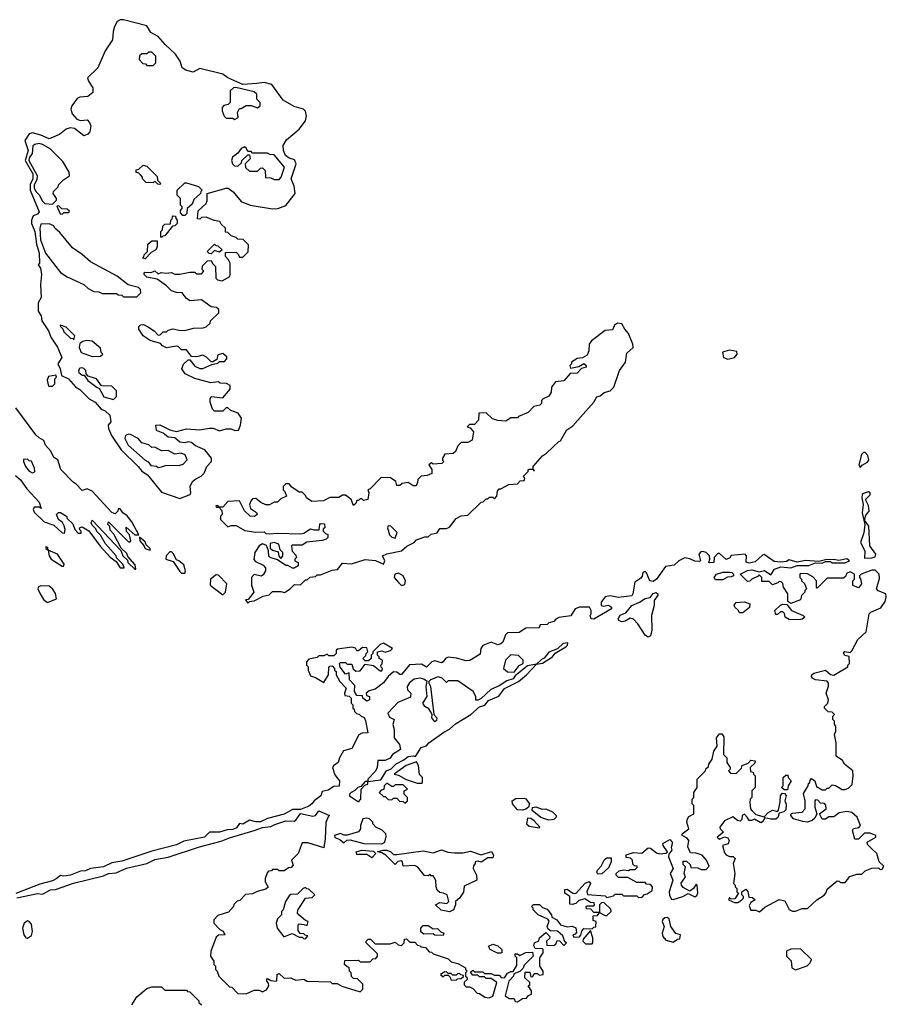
# Model space of a CAD drawing. Extents: x 2769579 to 2883812, y 684207 to 828660.
# Tile 278 of 505: x 2799938 to 2805172, y 796004 to 801956. Entities that reach past the tile are written whole.
import ezdxf

# ---------------------------------------------------------------- set-up
doc = ezdxf.new("R2010")
doc.units = 0

msp = doc.modelspace()

# ---------------------------------------------------------------- linework, layer by layer
at = {"layer": '0CON02XD'}
for points in [[(2800905, 799062.5), (2800967.5, 799085), (2800972.5, 799095), (2800967.5, 799135), (2800982.5, 799165), (2800995, 799177.5), (2801033.6, 799196.4), (2801052.5, 799215), (2801067.5, 799255), (2801096.7, 799285), (2801096.7, 799305), (2801056.1, 799356.1), (2800999.3, 799379.3), (2800975, 799401.2), (2800956.4, 799403.6), (2800935, 799397.5), (2800905, 799402.5), (2800875, 799427.5), (2800835, 799433.3), (2800805, 799457.5), (2800765, 799472.5), (2800760, 799505), (2800785, 799507.5), (2800845, 799476.7), (2800885, 799467.5), (2800945, 799482.5), (2801025, 799477.5), (2801085, 799486.7), (2801106.4, 799486.4), (2801145, 799470), (2801185, 799482.5), (2801215, 799482.5), (2801237, 799473), (2801260, 799475), (2801272.5, 799505), (2801277.5, 799547.5), (2801258.3, 799578.3), (2801213, 799593), (2801195, 799610), (2801185, 799610), (2801165, 799590), (2801115, 799590), (2801101.7, 799601.7), (2801087.5, 799645), (2801087.5, 799665), (2801095, 799677.5), (2801165, 799670), (2801208.3, 799721.7), (2801210, 799745), (2801186.4, 799756.4), (2801148.3, 799758.3), (2801136.4, 799766.4), (2801091.7, 799761.7), (2800995, 799787.5), (2800937.5, 799815), (2800917.5, 799845), (2800926.4, 799873.6), (2800955, 799900), (2800965, 799900), (2800995, 799862.5), (2801025, 799847.5), (2801045, 799847.5), (2801098.3, 799871.7), (2801135, 799880), (2801145, 799890), (2801175, 799890), (2801190, 799905), (2801188.3, 799918.3), (2801165, 799937.5), (2801135, 799930), (2801128.3, 799901.7), (2801105, 799887.5), (2801095, 799887.5), (2801066.4, 799916.4), (2801045, 799927.5), (2801005, 799917.5), (2800975, 799920), (2800945, 799960), (2800915, 799960), (2800895, 799980), (2800885, 799982.5), (2800825, 799972.5), (2800800, 799985), (2800788.3, 799998.3), (2800725, 800017.5), (2800684.1, 800044.1), (2800657.5, 800085), (2800658.3, 800101.7), (2800668.3, 800111.7), (2800685, 800112.5), (2800715, 800097.5), (2800750, 800075), (2800771.7, 800051.7), (2800785, 800050), (2800805, 800070), (2800825, 800070), (2800835, 800080), (2800865, 800087.5), (2800898.3, 800078.3), (2800935, 800077.5), (2800988.3, 800091.7), (2801047, 800093), (2801065, 800100), (2801088.3, 800121.7), (2801090, 800135), (2801140, 800185), (2801140, 800205), (2801127, 800217), (2801095, 800220), (2801035, 800262.5), (2800965, 800257.5), (2800943.6, 800273.6), (2800920, 800305), (2800885, 800307.5), (2800855, 800317.5), (2800825, 800347.5), (2800768.3, 800388.3), (2800705, 800400), (2800690, 800415), (2800690, 800425), (2800695, 800430), (2800731.7, 800428.3), (2800755, 800437.5), (2800775, 800420), (2800792.5, 800427.5), (2800823.3, 800423.3), (2800855, 800427.5), (2800875, 800417.5), (2800905, 800417.5), (2800965, 800430), (2800995, 800430), (2801005, 800420), (2801035, 800420), (2801050, 800435), (2801040, 800445), (2801041.7, 800468.3), (2801071.7, 800498.3), (2801095, 800500), (2801101.7, 800481.7), (2801120, 800465), (2801123, 800393), (2801133, 800383), (2801161.7, 800378.3), (2801206.4, 800403.6), (2801210, 800415), (2801210, 800485), (2801200, 800505), (2801180, 800525), (2801181.7, 800548.3), (2801245, 800550), (2801258.3, 800538.3), (2801265, 800520), (2801285, 800520), (2801295, 800530), (2801317, 800553), (2801320, 800595), (2801288.3, 800628.3), (2801255, 800630), (2801245, 800640), (2801215, 800650), (2801195, 800670), (2801181.7, 800671.7), (2801180, 800695), (2801155, 800720), (2801147, 800737), (2801113, 800743), (2801065, 800762.5), (2801035, 800760), (2801025, 800750), (2801011.7, 800751.7), (2801015, 800800), (2801063.8, 800845), (2801069.5, 800860.5), (2801070, 800905), (2801185, 800937.5), (2801197, 800937), (2801226.4, 800916.4), (2801275, 800857.5), (2801330, 800835), (2801465, 800813.3), (2801496.1, 800813.9), (2801546.4, 800833.6), (2801601.2, 800905), (2801595, 800950), (2801576.7, 800995), (2801608.8, 801085), (2801598.3, 801108.3), (2801565, 801118.8), (2801544.2, 801134.2), (2801532, 801165), (2801530, 801195), (2801550.3, 801229.7), (2801626.7, 801295), (2801663.3, 801345), (2801671.2, 801375), (2801663.6, 801403.6), (2801652.5, 801415), (2801595, 801431.2), (2801528.8, 801468.8), (2801460, 801565), (2801415, 801575.8), (2801369.7, 801570.3), (2801285, 801564.4), (2801194.4, 801604.4), (2801165, 801626), (2801025, 801660), (2800985, 801638.8), (2800940.5, 801650.5), (2800920, 801665), (2800908, 801705), (2800878.3, 801748.3), (2800815.6, 801805.6), (2800773.8, 801855), (2800729.1, 801879.1), (2800705, 801918), (2800565, 801955.8), (2800545, 801956), (2800525.8, 801944.2), (2800511.2, 801915), (2800502, 801885), (2800498.8, 801835), (2800455, 801767.5), (2800408.8, 801665), (2800347.5, 801605), (2800353.3, 801585), (2800378.8, 801545), (2800380, 801515), (2800349.2, 801490.8), (2800301.7, 801488.3), (2800285, 801480), (2800253.3, 801435), (2800246.7, 801415), (2800255, 801387.5), (2800282.5, 801355), (2800305, 801347.5), (2800345, 801350), (2800360, 801335), (2800367.5, 801315), (2800361.7, 801278.3), (2800350, 801265), (2800325, 801253.3), (2800268.3, 801298.3), (2800243, 801303), (2800217.5, 801295), (2800178.3, 801261.7), (2800115, 801236), (2800065, 801258.8), (2800015, 801271.2), (2799995, 801266.7), (2799968, 801225), (2799988.1, 801165), (2799970, 801105), (2800017.5, 801025), (2800017.8, 800995), (2800000.2, 800959.8), (2800001.1, 800925), (2800055.8, 800795), (2800045, 800780), (2800019.3, 800770.7), (2800010, 800745), (2800010, 800725), (2800029.4, 800675), (2800038.3, 800598.3), (2800055.7, 800545), (2800057.5, 800485), (2800050, 800475), (2800062.5, 800455), (2800070, 800415), (2800063.8, 800355), (2800067, 800277), (2800050, 800245), (2800050, 800195), (2800067.5, 800165), (2800072.5, 800135), (2800112.5, 800075), (2800126.4, 800036.4), (2800165.9, 799975.9), (2800192.5, 799915), (2800167.5, 799875), (2800182.5, 799845), (2800190, 799805), (2800232.5, 799785), (2800275, 799736.7), (2800301.4, 799721.4), (2800357.5, 799665), (2800394.2, 799644.2), (2800430.7, 799600.7), (2800455, 799592.5), (2800482.5, 799565), (2800487.5, 799525), (2800472.5, 799505), (2800473.3, 799485), (2800493, 799443), (2800550, 799355), (2800653.8, 799255), (2800675, 799226.7), (2800710, 799205), (2800795, 799100), (2800905, 799062.5)], [(2800745, 801680), (2800760, 801695), (2800760, 801735), (2800735, 801760), (2800715, 801760), (2800705, 801750), (2800675, 801750), (2800661.7, 801738.3), (2800660, 801715), (2800681.7, 801691.7), (2800698.3, 801688.3), (2800705, 801680), (2800745, 801680)], [(2801235, 801352.5), (2801257.5, 801365), (2801252.5, 801395), (2801265, 801420), (2801275, 801420), (2801305, 801437.5), (2801335, 801437.5), (2801375, 801422.5), (2801390, 801435), (2801390, 801455), (2801370, 801475), (2801370, 801505), (2801355, 801520), (2801243.6, 801546.4), (2801230, 801545), (2801210, 801525), (2801210, 801455), (2801197, 801443), (2801171.7, 801438.3), (2801160, 801425), (2801160, 801405), (2801173, 801373), (2801185, 801360), (2801225, 801360), (2801235, 801352.5)], [(2800135, 800840), (2800160, 800865), (2800160, 800875), (2800140, 800905), (2800141.7, 800918.3), (2800170, 800945), (2800171.7, 800958.3), (2800201.7, 800988.3), (2800238.3, 801011.7), (2800237.5, 801035), (2800199.3, 801099.3), (2800122.5, 801175), (2800075, 801202.5), (2800055, 801206.7), (2800028.3, 801201.7), (2800017.5, 801192.5), (2800012.7, 801147.3), (2799995, 801120), (2799992.5, 801105), (2800042.5, 801015), (2800042, 800988), (2800025, 800957.5), (2800025, 800940), (2800035, 800917.5), (2800056.4, 800896.4), (2800075, 800860), (2800090, 800845), (2800135, 800840)], [(2801505, 800990), (2801517.5, 801005), (2801537.5, 801065), (2801475, 801140), (2801448.3, 801141.7), (2801435, 801150), (2801345, 801150), (2801335, 801160), (2801315, 801160), (2801308.3, 801178.3), (2801295, 801187.5), (2801275, 801177.5), (2801255, 801150), (2801222.5, 801125), (2801217.5, 801105), (2801222.5, 801085), (2801235, 801073.3), (2801255, 801070), (2801278.3, 801091.7), (2801280, 801105), (2801315, 801140), (2801325, 801140), (2801330, 801115), (2801300, 801085), (2801301.7, 801061.7), (2801325, 801040), (2801375, 801040), (2801391.7, 801058.3), (2801405, 801060), (2801420, 801045), (2801421.7, 801001.7), (2801455, 801000), (2801475, 800990), (2801505, 800990)], [(2800785, 800960), (2800771.7, 800961.7), (2800755, 800980), (2800745, 800970), (2800701.7, 800971.7), (2800680, 800995), (2800680, 801005), (2800668.3, 801018.3), (2800658.3, 801028.3), (2800641.7, 801031.7), (2800641.7, 801048.3), (2800658.3, 801051.7), (2800683, 801077), (2800705, 801070), (2800768.3, 801008.3), (2800770, 800985), (2800790, 800965), (2800785, 800960)], [(2800935, 800772.5), (2800923, 800773), (2800908.3, 800788.3), (2800908.3, 800801.7), (2800920, 800815), (2800920, 800825), (2800910, 800835), (2800910, 800875), (2800890, 800895), (2800890, 800925), (2800935, 800970), (2800945, 800970), (2801017, 800947), (2801040, 800925), (2801031.7, 800918.3), (2801030, 800905), (2800990, 800870), (2800979.3, 800840.7), (2800950, 800815), (2800947.5, 800785), (2800935, 800772.5)], [(2800195, 800780), (2800205, 800790), (2800235, 800790), (2800238.3, 800798.3), (2800225, 800810), (2800191.7, 800811.7), (2800175, 800830), (2800161.7, 800828.3), (2800181.7, 800781.7), (2800195, 800780)], [(2800795, 800640), (2800790, 800645), (2800790, 800675), (2800800, 800685), (2800801.7, 800708.3), (2800815, 800720), (2800848.3, 800721.7), (2800850, 800745), (2800858.3, 800751.7), (2800860, 800765), (2800865, 800770), (2800878.3, 800768.3), (2800880, 800755), (2800890, 800745), (2800890, 800725), (2800875, 800710), (2800861.7, 800708.3), (2800815, 800650), (2800801.7, 800648.3), (2800795, 800640)], [(2800645, 800280), (2800670, 800305), (2800667.5, 800325), (2800655, 800337.5), (2800593, 800353), (2800526.1, 800406.1), (2800365, 800492.5), (2800315, 800537.5), (2800257, 800577), (2800179.3, 800669.3), (2800150, 800695), (2800145, 800710), (2800115, 800722.5), (2800065, 800720), (2800060, 800695), (2800064, 800625), (2800093.3, 800545), (2800185, 800427.5), (2800225, 800402.5), (2800326.1, 800356.1), (2800351.7, 800331.7), (2800385, 800312.5), (2800415, 800310), (2800435, 800300), (2800521.7, 800301.7), (2800533, 800293), (2800555, 800290), (2800565, 800280), (2800645, 800280)], [(2800695, 800510), (2800680, 800515), (2800688.3, 800521.7), (2800690, 800535), (2800710, 800555), (2800711.7, 800598.3), (2800735, 800620), (2800768.3, 800618.3), (2800767.5, 800585), (2800760, 800565), (2800731.7, 800548.3), (2800695, 800510)], [(2801095, 800540), (2801081.7, 800541.7), (2801070, 800555), (2801115, 800600), (2801121.7, 800591.7), (2801135, 800590), (2801160, 800565), (2801145, 800550), (2801115, 800560), (2801095, 800540)], [(2800265, 800020), (2800270, 800045), (2800218.3, 800098.3), (2800185, 800110), (2800183, 800103), (2800198.3, 800088.3), (2800205, 800070), (2800245, 800030), (2800258.3, 800028.3), (2800265, 800020)], [(2801315, 798430), (2801325, 798440), (2801355, 798442.5), (2801408.3, 798471.7), (2801445, 798480), (2801465, 798500), (2801515, 798500), (2801537, 798493), (2801572.5, 798515), (2801598.3, 798541.7), (2801635, 798540), (2801665, 798570), (2801675, 798570), (2801693, 798587), (2801725, 798590), (2801735, 798600), (2801755, 798600), (2801825, 798627.5), (2801857, 798633), (2801888.3, 798671.7), (2801943, 798667), (2802025, 798692.5), (2802087.5, 798687.5), (2802136.1, 798663.9), (2802142.5, 798685), (2802130, 798715), (2802155, 798726.7), (2802243.9, 798746.1), (2802276.4, 798773.6), (2802320, 798795), (2802335, 798812.5), (2802385, 798830), (2802405, 798830), (2802423, 798847), (2802460, 798855), (2802475, 798880), (2802515, 798880), (2802535, 798887.5), (2802575, 798940), (2802605, 798957.5), (2802645, 798960), (2802725, 799040), (2802738.3, 799041.7), (2802755, 799060), (2802765, 799060), (2802775, 799070), (2802795, 799070), (2802805, 799060), (2802820, 799075), (2802823, 799107), (2802835, 799120), (2802845, 799120), (2802893, 799147), (2802945, 799150), (2802961.7, 799168.3), (2802985, 799170), (2802990, 799185), (2802980, 799195), (2803010, 799225), (2803010, 799235), (2803015, 799240), (2803040, 799240), (2803041.7, 799231.7), (2803048.3, 799231.7), (2803040, 799240), (2803040, 799255), (2803095, 799320), (2803120, 799335), (2803193.6, 799406.4), (2803205, 799410), (2803243.6, 799476.4), (2803279.3, 799500.7), (2803310, 799535), (2803406.7, 799643.3), (2803423.3, 799676.7), (2803445, 799682.5), (2803468.3, 799701.7), (2803505, 799712.5), (2803527.5, 799735), (2803560, 799835), (2803597.5, 799885), (2803605, 799940), (2803643.3, 799975), (2803641.2, 799995), (2803615, 800060), (2803592.5, 800085), (2803575, 800117.5), (2803548.3, 800121.7), (2803530.7, 800109.3), (2803518.3, 800081.7), (2803475, 800077.5), (2803392.5, 800015), (2803377.5, 799995), (2803376.4, 799953.6), (2803365, 799927.5), (2803337, 799913), (2803305, 799907.5), (2803270, 799885), (2803270, 799875), (2803260, 799865), (2803265, 799850), (2803315, 799860), (2803345, 799877.5), (2803360, 799865), (2803360, 799855), (2803331.7, 799848.3), (2803305, 799820), (2803263, 799817), (2803225, 799772.5), (2803175, 799767.5), (2803150, 799735), (2803147.5, 799705), (2803135, 799680), (2803100, 799665), (2803090, 799655), (2803090, 799635), (2803080, 799625), (2803043, 799617), (2803008.3, 799581.7), (2802951.7, 799558.3), (2802945, 799550), (2802905, 799550), (2802875, 799530), (2802825, 799532.5), (2802793, 799543), (2802755, 799580), (2802711.7, 799578.3), (2802710, 799535), (2802685, 799510), (2802655, 799510), (2802640, 799495), (2802658.3, 799488.3), (2802680, 799465), (2802670, 799415), (2802645, 799400), (2802605, 799400), (2802585, 799380), (2802570, 799345), (2802557, 799333), (2802505, 799330), (2802492.5, 799305), (2802492.5, 799292.5), (2802500, 799285), (2802487.5, 799272.5), (2802435, 799270), (2802425, 799277.5), (2802410, 799265), (2802427, 799237), (2802426.4, 799213.6), (2802399.3, 799200.7), (2802362.5, 799197.5), (2802342.5, 799177.5), (2802341.7, 799158.3), (2802331.7, 799138.3), (2802315, 799137.5), (2802285, 799157.5), (2802248.3, 799151.7), (2802235, 799140), (2802215, 799140), (2802210, 799165), (2802177, 799187), (2802121.7, 799188.3), (2802055, 799120), (2802040, 799115), (2802047.5, 799095), (2802040, 799055), (2802015, 799050), (2802005, 799060), (2801995, 799060), (2801985, 799050), (2801975, 799050), (2801968.3, 799031.7), (2801955, 799020), (2801940, 799055), (2801905, 799082.5), (2801888.3, 799081.7), (2801865, 799067.5), (2801811.7, 799068.3), (2801773, 799047), (2801703, 799043), (2801670, 799065), (2801665, 799080), (2801645, 799100), (2801625, 799100), (2801580.7, 799130.7), (2801565, 799150), (2801545, 799150), (2801530, 799135), (2801530, 799115), (2801540, 799105), (2801550, 799075), (2801515, 799060), (2801495, 799040), (2801475, 799040), (2801447, 799023), (2801425, 799022.5), (2801395, 799037.5), (2801365, 799062.5), (2801345, 799060), (2801335, 799050), (2801326.7, 799025), (2801331.2, 799001.2), (2801367.7, 798977.7), (2801372.5, 798965), (2801357, 798953), (2801330, 798955), (2801295, 798987.5), (2801265, 799047.5), (2801195, 799043.3), (2801165, 799010), (2801140, 799010), (2801135, 799020), (2801121.7, 799018.3), (2801125, 799010), (2801140, 799010), (2801158.3, 798988.3), (2801160, 798965), (2801150, 798955), (2801150, 798935), (2801195, 798890), (2801215, 798897.5), (2801245, 798897.5), (2801298.3, 798868.3), (2801365, 798857.5), (2801415, 798860), (2801425, 798850), (2801445, 798847.5), (2801495, 798852.5), (2801635, 798847.5), (2801655, 798852.5), (2801695, 798877.5), (2801715, 798872.5), (2801747.5, 798872.5), (2801750, 798905), (2801755, 798910), (2801778.3, 798908.3), (2801780, 798885), (2801771.7, 798878.3), (2801770, 798865), (2801785, 798850), (2801800, 798845), (2801800, 798825), (2801790, 798815), (2801765, 798807.5), (2801673, 798797), (2801645, 798780), (2801585, 798780), (2801580, 798775), (2801583, 798743), (2801605, 798720), (2801610, 798705), (2801600, 798695), (2801600, 798685), (2801620, 798675), (2801620, 798655), (2801595, 798640), (2801585, 798640), (2801557.5, 798657.5), (2801545, 798657.5), (2801495, 798690), (2801450, 798705), (2801443, 798713), (2801440, 798745), (2801428.3, 798778.3), (2801405, 798787.5), (2801384.1, 798775.9), (2801357.5, 798735), (2801352.5, 798692.5), (2801361.7, 798681.7), (2801409.3, 798659.3), (2801421.7, 798641.7), (2801422.5, 798625), (2801409.3, 798600.7), (2801397, 798593), (2801355, 798602.5), (2801337.5, 798585), (2801338.3, 798538.3), (2801352.5, 798495), (2801318.3, 798451.7), (2801301.7, 798448.3), (2801315, 798430)], [(2800375, 799920), (2800425, 799922.5), (2800440, 799935), (2800430, 799945), (2800425, 799970), (2800375, 800012.5), (2800343.3, 800016.7), (2800318.3, 800011.7), (2800301.7, 799998.3), (2800297.5, 799975), (2800310, 799945), (2800375, 799920)], [(2804215, 799903.3), (2804256.4, 799913.6), (2804272.5, 799935), (2804269.3, 799949.3), (2804225, 799959.2), (2804184.1, 799945.9), (2804190, 799915), (2804215, 799903.3)], [(2800505, 799660), (2800521.7, 799678.3), (2800521.7, 799711.7), (2800495, 799740), (2800432.5, 799742.5), (2800402.5, 799785), (2800351.7, 799801.7), (2800340, 799815), (2800337.5, 799835), (2800325, 799847.5), (2800315, 799852.5), (2800300.7, 799849.3), (2800292.5, 799835), (2800295, 799822.5), (2800315, 799807.5), (2800327.5, 799807.5), (2800350, 799775), (2800405, 799732.5), (2800418.3, 799728.3), (2800447, 799677), (2800505, 799660)], [(2800135, 799740), (2800150, 799755), (2800150, 799785), (2800160, 799795), (2800157, 799807), (2800111.7, 799798.3), (2800103, 799777), (2800111.7, 799741.7), (2800135, 799740)], [(2800635, 798632.5), (2800640, 798635), (2800635, 798660), (2800591.7, 798711.7), (2800585, 798730), (2800551.7, 798761.7), (2800507, 798847), (2800485, 798870), (2800481.7, 798891.7), (2800470, 798905), (2800475, 798920), (2800595, 798800), (2800605, 798800), (2800610, 798805), (2800601.7, 798841.7), (2800583, 798863), (2800581.7, 798888.3), (2800633, 798843), (2800657.5, 798842.5), (2800615, 798920), (2800586.4, 798956.4), (2800560, 798975), (2800545, 799000), (2800531.7, 798998.3), (2800530, 798985), (2800515, 798970), (2800495, 798977.5), (2800376.1, 799106.1), (2800345, 799120), (2800315, 799110), (2800279.3, 799149.3), (2800260.7, 799160.7), (2800187, 799237), (2800167.5, 799295), (2800145, 799310), (2800125, 799347.5), (2800093.9, 799383.9), (2800083, 799413), (2800055, 799427.5), (2800035, 799447.5), (2799915, 799610)], [(2800775, 799250), (2800795, 799252.5), (2800818.3, 799261.7), (2800905, 799262.5), (2800925, 799270), (2800950, 799295), (2800937.5, 799325), (2800913.6, 799336.4), (2800875, 799330), (2800835, 799352.5), (2800795, 799350), (2800755, 799372.5), (2800735, 799370), (2800717, 799387), (2800675, 799397.5), (2800653.6, 799423.6), (2800607.7, 799447.7), (2800595, 799450), (2800577, 799443), (2800572.5, 799425), (2800593.6, 799383.6), (2800695, 799292.5), (2800713, 799283), (2800730.7, 799260.7), (2800765, 799257.5), (2800775, 799250)], [(2805015, 799250), (2805026.7, 799263.3), (2805059.3, 799280.7), (2805067, 799293), (2805061.7, 799321.7), (2805045, 799340), (2805035, 799340), (2805023, 799327), (2805007.5, 799265), (2805015, 799250)], [(2800015, 799217.5), (2800025, 799220), (2800030, 799225), (2800027.5, 799245), (2800008.3, 799288.3), (2799995, 799290), (2799985, 799300), (2799961.7, 799298.3), (2799960, 799285), (2799972.5, 799255), (2799995, 799227.5), (2800015, 799217.5)], [(2799911.7, 799201.7), (2799942.5, 799175), (2799980.7, 799120.7), (2800055, 799040), (2800068.3, 799001.7), (2800055, 799010), (2800025, 799010), (2800020, 798995), (2800025, 798980), (2800085, 798920), (2800145, 798900), (2800193.6, 798853.6), (2800208.3, 798851.7), (2800212.5, 798875), (2800207, 798897), (2800196.7, 798916.7), (2800172.5, 798935), (2800160, 798965), (2800173, 798977), (2800185, 798977.5), (2800220, 798955), (2800225, 798940), (2800258.3, 798908.3), (2800270, 798875), (2800291.7, 798851.7), (2800308.3, 798851.7), (2800310, 798865), (2800301.7, 798871.7), (2800300, 798885), (2800315, 798890), (2800356.4, 798866.4), (2800423.6, 798773.6), (2800485, 798707.5), (2800520, 798680), (2800545, 798642.5), (2800568.3, 798641.7), (2800560, 798665), (2800522.5, 798702.5), (2800520, 798715), (2800457, 798787), (2800425, 798840), (2800403, 798863), (2800398.3, 798878.3), (2800375, 798900), (2800370, 798915), (2800375, 798930), (2800548.3, 798748.3), (2800560, 798715), (2800588.3, 798688.3), (2800590, 798675), (2800635, 798632.5)], [(2805041.7, 798701.7), (2805085, 798702.5), (2805105, 798710), (2805110, 798725), (2805073.3, 798775), (2805066.7, 798895), (2805040, 798930), (2805049.3, 798960.7), (2805070, 798985), (2805065, 799020), (2805047.5, 799055), (2805075.8, 799084.2), (2805076, 799095), (2805065, 799101.2), (2805035, 799092.5), (2805027.5, 799085), (2805024.1, 799065.9), (2805033.8, 799025), (2805027.5, 798975), (2805043.3, 798905), (2805036.1, 798853.9), (2805017.5, 798795), (2805043.3, 798745), (2805041.7, 798701.7)], [(2802205, 798822.5), (2802217, 798857), (2802180, 798895), (2802163.3, 798896.7), (2802160, 798885), (2802171.7, 798841.7), (2802185, 798827.5), (2802205, 798822.5)], [(2800725, 798750), (2800725, 798760), (2800701.7, 798781.7), (2800695, 798800), (2800661.7, 798828.3), (2800662.5, 798805), (2800688.3, 798778.3), (2800695, 798760), (2800725, 798750)], [(2801515, 798700), (2801527, 798713), (2801527.5, 798735), (2801511.7, 798751.7), (2801502.5, 798785), (2801475, 798796.7), (2801450, 798790), (2801451.7, 798761.7), (2801465, 798750), (2801498.3, 798738.3), (2801502.5, 798712.5), (2801515, 798700)], [(2804815, 797956.7), (2804745, 797966.2), (2804727.5, 797975), (2804720, 797985), (2804722.5, 797995), (2804735, 798006.7), (2804805, 798023.3), (2804835, 797997.5), (2804855, 797993.3), (2804940, 798045), (2804940, 798055), (2804950, 798065), (2804947.5, 798107.5), (2804923, 798113), (2804913, 798127), (2804923, 798137), (2804955, 798130), (2804965, 798140), (2805000, 798210), (2805050, 798255), (2805070, 798365), (2805080, 798375), (2805139.3, 798400.7), (2805165, 798440), (2805172.5, 798465), (2805170, 798485), (2805123, 798503), (2805112.5, 798515), (2805131.7, 798578.3), (2805130, 798605), (2805105, 798627.5), (2805085, 798627.5), (2805020, 798605), (2805010, 798595), (2805010, 798585), (2805017, 798577), (2805022.5, 798545), (2805005, 798522.5), (2804970, 798535), (2804970, 798565), (2804980, 798575), (2804980, 798605), (2804955, 798617.5), (2804931.7, 798608.3), (2804928.3, 798591.7), (2804915, 798580), (2804815, 798580), (2804755, 798520), (2804750, 798525), (2804750, 798565), (2804728.3, 798588.3), (2804696.4, 798606.4), (2804655, 798607.5), (2804650, 798605), (2804650, 798585), (2804660, 798575), (2804660, 798565), (2804678.3, 798548.3), (2804690, 798515), (2804680, 798505), (2804680, 798495), (2804660, 798475), (2804655, 798450), (2804595, 798427.5), (2804578.3, 798438.3), (2804577.5, 798485), (2804552.5, 798525), (2804548.3, 798548.3), (2804538.3, 798558.3), (2804525, 798560), (2804518.3, 798551.7), (2804485, 798540), (2804465, 798560), (2804420, 798560), (2804420, 798585), (2804405, 798600), (2804398.3, 798591.7), (2804360, 798575), (2804348.3, 798561.7), (2804335, 798560), (2804290, 798605), (2804333.9, 798626.1), (2804359.5, 798629.5), (2804405, 798617.5), (2804436.4, 798626.4), (2804475, 798600), (2804497.5, 798635), (2804535, 798648.8), (2804595, 798642.5), (2804635, 798657.5), (2804705, 798657.5), (2804745, 798672.5), (2804785, 798670), (2804805, 798680), (2804835, 798680), (2804845, 798672.5), (2804925, 798672.5), (2804950, 798685), (2804935, 798697.5), (2804885, 798687.5), (2804855, 798692.5), (2804805, 798690), (2804765, 798680), (2804685, 798686.2), (2804635, 798677.5), (2804585, 798690), (2804569.3, 798680.7), (2804535, 798676.7), (2804495, 798680), (2804435, 798722.5), (2804425, 798720), (2804380.7, 798679.3), (2804345, 798670), (2804326.4, 798676.4), (2804328.8, 798715), (2804320, 798725), (2804235, 798717.5), (2804226.4, 798703.6), (2804205, 798693.3), (2804165, 798730), (2804155, 798730), (2804132.5, 798705), (2804130, 798675), (2804105, 798672.5), (2804100, 798675), (2804107.5, 798695), (2804103.8, 798715), (2804084.4, 798734.4), (2804065, 798740.8), (2804051.7, 798738.3), (2804040, 798725), (2804050, 798685), (2804045, 798680), (2804015, 798682.5), (2803985, 798697.5), (2803955, 798702.5), (2803920, 798685), (2803891.7, 798658.3), (2803839.3, 798650.7), (2803785, 798573.8), (2803765, 798560.8), (2803744.1, 798564.1), (2803725, 798612.5), (2803715, 798620), (2803702.5, 798615), (2803697, 798593), (2803689.3, 798580.7), (2803653.3, 798555), (2803642, 798485), (2803635, 798474), (2803555, 798463.3), (2803505, 798472.5), (2803473.6, 798466.4), (2803450, 798435), (2803450, 798415), (2803465, 798410), (2803495, 798417.5), (2803513.3, 798405), (2803513.3, 798395), (2803405, 798332.5), (2803390, 798335), (2803383, 798353), (2803390, 798365), (2803390, 798385), (2803380, 798405), (2803320, 798405), (2803293.3, 798395), (2803267, 798353), (2803195, 798342.5), (2803177, 798333), (2803165, 798317.5), (2803135, 798310), (2803125, 798300), (2803081.7, 798298.3), (2803075, 798280), (2802995, 798277.5), (2802955, 798252.5), (2802885, 798248.8), (2802873.1, 798236.9), (2802855.9, 798194.1), (2802845, 798182.5), (2802825, 798177.5), (2802785, 798192.5), (2802735, 798172.5), (2802723.3, 798155), (2802718.3, 798121.7), (2802657, 798083), (2802635, 798080), (2802576.4, 798096.4), (2802525, 798102.5), (2802510, 798095), (2802496.4, 798073.6), (2802485, 798067.5), (2802445, 798080), (2802426.4, 798073.6), (2802395, 798042.5), (2802365, 798060), (2802293, 798057), (2802245, 797997.5), (2802235, 797997.5), (2802215, 798012.5), (2802195, 798013.3), (2802164, 797986), (2802135, 797947.5), (2802085, 797910), (2802048.3, 797898.3), (2802030, 797885), (2802031.7, 797871.7), (2802050, 797865), (2802050, 797845), (2802035, 797837.5), (2802010, 797855), (2802008.3, 797868.3), (2801975, 797870), (2801960, 797895), (2801961.7, 797931.7), (2801930, 797965), (2801928.3, 798008.3), (2801905, 798000), (2801873, 798043), (2801870, 798065), (2801875, 798070), (2801905, 798070), (2801915, 798060), (2801945, 798060), (2801951.7, 798031.7), (2801968.3, 798018.3), (2801995, 798020), (2802025, 798060), (2802075, 798052.5), (2802115, 798020), (2802125, 798020), (2802130, 798035), (2802121.7, 798041.7), (2802120, 798055), (2802127, 798063), (2802130, 798085), (2802110, 798095), (2802110, 798105), (2802100, 798115), (2802100, 798135), (2802125, 798140), (2802145, 798132.5), (2802177, 798143), (2802190, 798155), (2802135, 798187.5), (2802115, 798180), (2802070, 798135), (2802070, 798125), (2802060, 798115), (2802060, 798095), (2802045, 798080), (2802025, 798080), (2802010, 798095), (2802028.3, 798111.7), (2802030, 798125), (2802040, 798135), (2802035, 798160), (2802008.3, 798161.7), (2801985, 798140), (2801975, 798140), (2801966.4, 798156.4), (2801945, 798163.3), (2801858.3, 798151.7), (2801850, 798145), (2801850, 798125), (2801835, 798110), (2801805, 798110), (2801795, 798120), (2801775, 798110), (2801745, 798110), (2801735, 798100), (2801685, 798090), (2801670, 798075), (2801670, 798055), (2801680, 798045), (2801680, 798025), (2801695, 797990), (2801725, 797980), (2801775, 797950), (2801802.5, 797995), (2801805, 798040), (2801811.7, 798048.3), (2801825, 798050), (2801840, 798035), (2801840, 798025), (2801850, 798015), (2801850, 797995), (2801872.5, 797955), (2801910, 797915), (2801900, 797885), (2801901.7, 797871.7), (2801927, 797867), (2801940, 797855), (2801940, 797825), (2801950, 797815), (2801950, 797795), (2801958.3, 797788.3), (2801960, 797775), (2801971.7, 797761.7), (2801988.3, 797758.3), (2802000, 797745), (2802018.3, 797738.3), (2802027, 797717), (2802040, 797645), (2802005, 797642.5), (2801987, 797633), (2801945, 797550), (2801893.6, 797536.4), (2801870, 797495), (2801862.5, 797465), (2801833.6, 797446.4), (2801827.5, 797435), (2801841.7, 797391.7), (2801870, 797355), (2801867, 797323), (2801835, 797320), (2801801.7, 797298.3), (2801765, 797290), (2801757.5, 797265), (2801717.5, 797235), (2801702.5, 797215), (2801685, 797201.2), (2801635, 797182.5), (2801585, 797182.5), (2801535.9, 797154.1), (2801435, 797127.5), (2801392, 797108), (2801365, 797106.2), (2801325, 797116.7), (2801286.4, 797093.6), (2801265, 797097.5), (2801248.3, 797071.7), (2801225, 797060.8), (2801190.7, 797059.3), (2801145, 797044), (2801085, 797044.2), (2801055, 797014.2), (2800928.8, 796991.2), (2800885, 796968.6), (2800735, 796930.8), (2800555, 796869.4), (2800495, 796858.6), (2800445, 796834.4), (2800365.8, 796824.2), (2800335, 796810.8), (2800305, 796808.8), (2800245, 796784.2), (2800205, 796778.8), (2800185, 796783.3), (2800157.4, 796762.6), (2800135, 796750), (2800059.5, 796730.5), (2799915, 796673.8)], [(2800205, 798653.3), (2800206.7, 798665), (2800165.7, 798725.7), (2800110, 798750), (2800107.5, 798765), (2800095, 798770), (2800095, 798760), (2800110, 798750), (2800116.2, 798715), (2800128.8, 798695), (2800195, 798653.3), (2800205, 798653.3)], [(2800935, 798610), (2800940, 798625), (2800930, 798660), (2800900, 798685), (2800885, 798690), (2800865, 798730), (2800855, 798740), (2800845, 798740), (2800822.5, 798715), (2800820, 798695), (2800865, 798680), (2800905, 798620), (2800915, 798610), (2800935, 798610)], [(2801165, 798480), (2801180, 798495), (2801190, 798545), (2801138.3, 798598.3), (2801125, 798600), (2801090, 798575), (2801088.3, 798538.3), (2801165, 798480)], [(2802245, 798536.2), (2802265, 798542.5), (2802268.8, 798565), (2802253.8, 798595), (2802225, 798610.8), (2802203.3, 798605), (2802200, 798585), (2802225, 798553.8), (2802245, 798536.2)], [(2804185, 798570), (2804140.7, 798570.7), (2804132.5, 798585), (2804147.5, 798605), (2804185, 798616), (2804225, 798616.7), (2804240, 798615), (2804250, 798605), (2804250, 798595), (2804235, 798587.5), (2804213, 798587), (2804185, 798570)], [(2800105, 798433.3), (2800160, 798455), (2800155, 798487.5), (2800135.7, 798515.7), (2800115, 798531.2), (2800066.4, 798533.6), (2800051.7, 798528.3), (2800046.7, 798515), (2800061.2, 798485), (2800081.2, 798451.2), (2800105, 798433.3)], [(2803735, 798222.5), (2803716.2, 798235), (2803672.5, 798305), (2803645, 798332.5), (2803625, 798337.5), (2803595, 798320), (2803575, 798316.7), (2803557.5, 798325), (2803553.8, 798335), (2803564.5, 798355.5), (2803598.8, 798371.2), (2803634.6, 798415.4), (2803681.2, 798435), (2803715, 798457.5), (2803747, 798463), (2803765, 798486.7), (2803783, 798493), (2803792.5, 798485), (2803791.7, 798478.3), (2803770, 798445), (2803770, 798415), (2803753.3, 798355), (2803756.7, 798265), (2803747.7, 798232.3), (2803735, 798222.5)], [(2804305, 798370), (2804285, 798370), (2804280, 798385), (2804257.5, 798405), (2804253.6, 798416.4), (2804265, 798432.5), (2804315, 798437.5), (2804347.5, 798425), (2804346.4, 798403.6), (2804305, 798370)], [(2804645, 798327.5), (2804585, 798330), (2804562.5, 798345), (2804557, 798367), (2804547, 798377), (2804533, 798377), (2804515, 798360), (2804505, 798360), (2804500, 798385), (2804533, 798417), (2804545, 798422.5), (2804571.7, 798421.7), (2804600, 798385), (2804670, 798355), (2804680, 798345), (2804665, 798332.5), (2804645, 798327.5)], [(2801985, 797227.5), (2801998.8, 797245), (2802000, 797305), (2802021.7, 797328.3), (2802040, 797335), (2802040, 797350), (2802118.3, 797361.7), (2802154, 797416), (2802182.5, 797427.5), (2802212.7, 797457.3), (2802258.8, 797481.2), (2802285, 797502.5), (2802316.7, 797506.7), (2802328.3, 797501.7), (2802363.1, 797556.9), (2802394.1, 797565.9), (2802410, 797585), (2802500.2, 797649.8), (2802535, 797668), (2802570.2, 797699.8), (2802663.3, 797755), (2802715, 797802), (2802747.3, 797812.7), (2802769.4, 797840.6), (2802832.3, 797867.7), (2802866.9, 797913.1), (2802950, 797955), (2803000, 797995), (2803060, 798060), (2803095, 798066.7), (2803156.7, 798105), (2803173.3, 798126.7), (2803237.5, 798165), (2803246.7, 798175), (2803248.3, 798188.3), (2803220, 798185), (2803187, 798153), (2803135, 798132.5), (2803105, 798097.5), (2803090.7, 798089.3), (2803060, 798060), (2803005, 798050), (2802930.7, 797989.3), (2802918.3, 797971.7), (2802880.5, 797959.5), (2802835, 797928.8), (2802783.3, 797906.7), (2802725, 797853.3), (2802705, 797842.5), (2802693.3, 797843.3), (2802693.3, 797865), (2802677.5, 797895), (2802585, 797960), (2802525, 797960), (2802515, 797950), (2802490, 797975), (2802465, 797983.3), (2802420, 797965), (2802410, 797955), (2802410, 797945), (2802420, 797925), (2802440, 797755), (2802457.5, 797735), (2802455, 797720), (2802445, 797712.5), (2802427.5, 797735), (2802430, 797755), (2802420, 797775), (2802409.3, 797789.3), (2802384.1, 797804.1), (2802372.5, 797825), (2802400, 797865), (2802393.3, 797925), (2802400, 797955), (2802380, 797970), (2802355.9, 797975.9), (2802320.8, 797969.2), (2802292.3, 797947.7), (2802277.5, 797925), (2802280, 797905), (2802300, 797885), (2802298.3, 797861.7), (2802221.7, 797828.3), (2802162.5, 797765), (2802170.7, 797740.7), (2802200, 797725), (2802192.5, 797695), (2802200, 797665), (2802200, 797615), (2802232.5, 797575), (2802237.5, 797545), (2802190, 797515), (2802175, 797492.5), (2802145, 797477.5), (2802101.7, 797478.3), (2802097.5, 797435), (2802086.4, 797413.6), (2802040, 797365), (2802040, 797350), (2802025, 797350), (2801998.3, 797321.7), (2801980, 797315), (2801963, 797297), (2801940, 797285), (2801930, 797275), (2801930, 797265), (2801985, 797227.5)], [(2802925, 798012.5), (2802955, 798052.5), (2802980, 798065), (2802980, 798085), (2802951.7, 798111.7), (2802905, 798117.5), (2802873.3, 798085), (2802860, 798035), (2802883.6, 798013.6), (2802925, 798012.5)], [(2802945, 796020), (2802975, 796040), (2802998.3, 796041.7), (2803011.7, 796058.3), (2803030, 796065), (2803030, 796085), (2803010, 796115), (2803018.3, 796121.7), (2803020, 796135), (2802990, 796165), (2802991.7, 796198.3), (2803018.3, 796198.3), (2803025, 796170), (2803038.3, 796171.7), (2803045, 796190), (2803065, 796190), (2803075, 796180), (2803100, 796185), (2803100, 796205), (2803080, 796235), (2803080, 796285), (2803100, 796315), (2803100, 796335), (2803095, 796340), (2803051.7, 796341.7), (2803043, 796357), (2803047.5, 796375), (2803073, 796387), (2803076.7, 796405), (2803115, 796437.5), (2803140, 796415), (2803138.3, 796401.7), (2803120, 796385), (2803121.7, 796361.7), (2803165, 796360), (2803178.3, 796371.7), (2803185, 796390), (2803198.3, 796388.3), (2803225, 796360), (2803240, 796375), (2803231.7, 796381.7), (2803218.3, 796418.3), (2803186.4, 796446.4), (2803145, 796448.8), (2803129.3, 796459.3), (2803123.8, 796475), (2803137, 796507), (2803128.3, 796518.3), (2803070, 796545), (2803040, 796575), (2803040, 796585), (2803030, 796595), (2803041.7, 796608.3), (2803077, 796607), (2803095, 796590), (2803125, 796580), (2803150, 796545), (2803151.7, 796531.7), (2803182.5, 796515), (2803203.8, 796483.8), (2803245, 796472.5), (2803275, 796477.5), (2803296.4, 796466.4), (2803301.7, 796438.3), (2803292.5, 796427.5), (2803280, 796425), (2803285, 796410), (2803318.3, 796411.7), (2803328.3, 796421.7), (2803333, 796447), (2803345, 796462.5), (2803395, 796460), (2803405, 796470), (2803418.3, 796471.7), (2803420, 796505), (2803401.7, 796511.7), (2803401.7, 796538.3), (2803428.3, 796541.7), (2803440, 796560), (2803475, 796540), (2803485, 796540), (2803510, 796565), (2803508.3, 796578.3), (2803468.3, 796618.3), (2803455, 796620), (2803440, 796605), (2803440, 796560), (2803405, 796560), (2803388.3, 796578.3), (2803361.7, 796581.7), (2803360, 796595), (2803365, 796600), (2803405, 796600), (2803410, 796605), (2803408.3, 796618.3), (2803385, 796620), (2803351.7, 796641.7), (2803315, 796632.5), (2803296.2, 796613.8), (2803275, 796606.7), (2803260, 796610), (2803260, 796655), (2803230, 796675), (2803231.7, 796698.3), (2803245, 796700), (2803280, 796675), (2803296.4, 796673.6), (2803354.1, 796735.9), (2803377.5, 796747.5), (2803386.7, 796735), (2803363, 796687), (2803368.3, 796668.3), (2803475, 796660), (2803485, 796650), (2803525, 796660), (2803535, 796670), (2803575, 796670), (2803585, 796660), (2803665, 796660), (2803675, 796650), (2803698.3, 796651.7), (2803711.7, 796668.3), (2803728.3, 796671.7), (2803758.3, 796691.7), (2803760, 796715), (2803748.3, 796728.3), (2803725, 796730), (2803715, 796740), (2803665, 796740), (2803611.7, 796771.7), (2803555, 796770), (2803540, 796785), (2803540, 796795), (2803558.3, 796811.7), (2803585, 796817.5), (2803615, 796812.5), (2803625, 796820), (2803655, 796820), (2803668.3, 796831.7), (2803668.3, 796838.3), (2803651.7, 796841.7), (2803641.7, 796851.7), (2803640, 796875), (2803628.3, 796888.3), (2803601.7, 796891.7), (2803601.7, 796908.3), (2803645, 796922.5), (2803695, 796917.5), (2803735, 796950), (2803748.3, 796948.3), (2803785, 796920), (2803805, 796913.3), (2803841.7, 796918.3), (2803850, 796925), (2803823.9, 796963.9), (2803823, 796977), (2803865, 797000), (2803880, 796985), (2803880, 796975), (2803873, 796953), (2803876.7, 796935), (2803858.3, 796911.7), (2803857.5, 796895), (2803885.7, 796825), (2803866.7, 796795), (2803884, 796755), (2803860, 796685), (2803862.3, 796662.3), (2803875, 796640), (2803885, 796637.5), (2803943.9, 796656.1), (2803975, 796673.3), (2804015, 796654), (2804028.6, 796661.4), (2804034, 796675), (2804030, 796725), (2804025, 796730), (2804007.5, 796705), (2803985, 796687.5), (2803945, 796710), (2803936.2, 796725), (2803934.1, 796735.9), (2803960, 796775), (2803952.5, 796795), (2803960, 796835), (2803945, 796850), (2803945, 796870), (2803965, 796870), (2803988.3, 796848.3), (2803991.7, 796831.7), (2804035, 796830), (2804055, 796820), (2804085, 796820), (2804101.7, 796838.3), (2804086.1, 796876.1), (2804060, 796905), (2804025, 796917.5), (2803990, 796920), (2803973, 796957), (2803980, 796995), (2803968.8, 797008.8), (2803940, 797025), (2803940, 797035), (2803980, 797065), (2803967.5, 797105), (2803972.5, 797125), (2803980.7, 797139.3), (2804010, 797155), (2804010, 797205), (2804000, 797215), (2804000, 797245), (2804010, 797255), (2804010, 797285), (2804030, 797315), (2804030, 797365), (2804080, 797415), (2804081.7, 797428.3), (2804098.3, 797441.7), (2804100, 797455), (2804120, 797485), (2804130, 797535), (2804150, 797565), (2804147.5, 797615), (2804165, 797640), (2804178.3, 797638.3), (2804191.7, 797621.7), (2804190, 797515), (2804210, 797495), (2804210, 797465), (2804230, 797435), (2804230, 797425), (2804220, 797415), (2804231.7, 797401.7), (2804265, 797400), (2804298.3, 797431.7), (2804301.7, 797448.3), (2804338.3, 797461.7), (2804355, 797480), (2804380, 797475), (2804378.3, 797461.7), (2804350, 797435), (2804351.7, 797411.7), (2804368.3, 797408.3), (2804370, 797395), (2804380, 797385), (2804380, 797315), (2804360, 797295), (2804360, 797255), (2804350, 797245), (2804347.5, 797225), (2804352.5, 797185), (2804360, 797175), (2804385, 797152.5), (2804435, 797137.5), (2804457.7, 797162.3), (2804485, 797177.5), (2804515, 797170), (2804521.7, 797178.3), (2804531.7, 797228.3), (2804533, 797267), (2804545, 797280), (2804558.3, 797278.3), (2804567, 797267), (2804560, 797235), (2804567, 797213), (2804565, 797180), (2804553.3, 797166.7), (2804525, 797160), (2804517.5, 797132.5), (2804505.9, 797124.1), (2804475, 797122.5), (2804438.3, 797131.7), (2804425, 797106.7), (2804415, 797101.2), (2804377, 797123), (2804360, 797115), (2804345, 797116), (2804332, 797135), (2804315, 797153.3), (2804302.5, 797145), (2804299.5, 797120.5), (2804289.2, 797110.8), (2804274.3, 797114.3), (2804245, 797137.5), (2804195.8, 797114.2), (2804167.5, 797075), (2804170, 797065), (2804190, 797045), (2804150, 797015), (2804165, 797002.5), (2804195, 797017.5), (2804215, 797010), (2804223.3, 796995), (2804217.5, 796975), (2804182.5, 796965), (2804195, 796920), (2804205, 796907.5), (2804225, 796897.5), (2804247, 796897), (2804260, 796885), (2804247.5, 796855), (2804257.5, 796795), (2804250, 796735), (2804260, 796725), (2804260, 796715), (2804270, 796705), (2804270, 796685), (2804280, 796675), (2804258.3, 796641.7), (2804235, 796640), (2804225, 796650), (2804220, 796635), (2804255, 796620), (2804275, 796620), (2804300, 796635), (2804310, 796645), (2804310, 796655), (2804300, 796665), (2804300, 796685), (2804325, 796700), (2804337, 796687), (2804341.7, 796651.7), (2804365, 796650), (2804380, 796635), (2804355, 796620), (2804345, 796600), (2804355, 796573.3), (2804385, 796572.5), (2804407, 796563), (2804439.3, 796590.7), (2804525, 796637.5), (2804559.5, 796629.5), (2804585, 796577.5), (2804605, 796566.7), (2804625, 796566.7), (2804665, 796582.5), (2804697, 796583), (2804752.5, 796635), (2804796.4, 796663.6), (2804807.5, 796675), (2804815, 796700), (2804875, 796750), (2804888.3, 796748.3), (2804895, 796740), (2804925, 796740), (2804953, 796777), (2804995, 796790), (2805025, 796790), (2805045, 796810), (2805085, 796827.5), (2805125, 796830), (2805135, 796820), (2805148.3, 796821.7), (2805158.3, 796838.3), (2805130, 796865), (2805116.2, 796915), (2805085, 796943.3), (2805059.3, 796969.3), (2805056.7, 796985), (2805110, 797015), (2805110, 797025), (2805075, 797039.2), (2805040.7, 797039.3), (2805005, 797002.5), (2804981.7, 797001.7), (2804967.5, 797055), (2804975, 797067.5), (2805007, 797073), (2805017.5, 797085), (2804997.5, 797135), (2804965, 797163.3), (2804935, 797170), (2804888.3, 797161.7), (2804855, 797137.5), (2804825, 797137.5), (2804806.2, 797123.8), (2804785, 797123.3), (2804770, 797155), (2804810, 797185), (2804807, 797207), (2804798.3, 797218.3), (2804775, 797220), (2804758.3, 797238.3), (2804745, 797240), (2804740, 797235), (2804740, 797195), (2804752.5, 797155), (2804740.5, 797129.5), (2804725, 797116), (2804695, 797106), (2804668.8, 797108.8), (2804612.5, 797125), (2804596.7, 797145), (2804597.5, 797155), (2804605, 797160), (2804663.9, 797166.1), (2804682.5, 797185), (2804682.5, 797235), (2804672.5, 797277.5), (2804700, 797325), (2804701.7, 797338.3), (2804710, 797345), (2804711.7, 797358.3), (2804721.7, 797368.3), (2804740, 797355), (2804751.7, 797321.7), (2804785, 797300), (2804805, 797300), (2804815, 797310), (2804825, 797310), (2804845, 797330), (2804865, 797327.5), (2804905, 797302.5), (2804925, 797302.5), (2804945, 797310), (2804966.7, 797333.3), (2804973.3, 797385), (2804970, 797415), (2804920, 797455), (2804908.3, 797478.3), (2804870, 797505), (2804870, 797585), (2804860, 797635), (2804867.5, 797655), (2804867.5, 797685), (2804860, 797695), (2804860, 797715), (2804850, 797725), (2804850, 797745), (2804860, 797755), (2804845, 797770), (2804821.7, 797771.7), (2804800, 797795), (2804800, 797805), (2804820, 797825), (2804822.5, 797845), (2804810, 797885), (2804823, 797927), (2804823.3, 797945), (2804815, 797956.7)], [(2802365, 797340), (2802370, 797345), (2802370, 797375), (2802353, 797393), (2802347.5, 797447.5), (2802335, 797470), (2802271.7, 797448.3), (2802200, 797395), (2802225, 797390), (2802273, 797363), (2802338.3, 797341.7), (2802365, 797340)], [(2804575, 797300), (2804555, 797300), (2804540, 797315), (2804550, 797325), (2804550, 797375), (2804565, 797390), (2804578.3, 797388.3), (2804580, 797375), (2804597.5, 797355), (2804580, 797325), (2804575, 797300)], [(2802265, 797220), (2802280, 797235), (2802280, 797255), (2802260, 797275), (2802260, 797295), (2802280, 797305), (2802255, 797330), (2802205, 797330), (2802195, 797320), (2802185, 797320), (2802155, 797340), (2802140, 797325), (2802138.3, 797301.7), (2802121.7, 797298.3), (2802110, 797285), (2802135, 797260), (2802145, 797260), (2802163, 797243), (2802185, 797240), (2802195, 797250), (2802215, 797250), (2802231.7, 797231.7), (2802255, 797230), (2802265, 797220)], [(2802975, 797177.5), (2802945, 797178.8), (2802913.8, 797215), (2802913.3, 797235), (2802935, 797248.8), (2802985, 797251.2), (2802995, 797246.7), (2803018, 797215), (2803011.2, 797195), (2802995, 797184), (2802975, 797177.5)], [(2803135, 797117.1), (2803085, 797132.5), (2803034, 797175), (2803036.2, 797193.8), (2803055, 797198), (2803094.1, 797184.1), (2803115, 797186.7), (2803157, 797167), (2803178.8, 797145), (2803178, 797135), (2803165, 797120.8), (2803135, 797117.1)], [(2801354.2, 797055.8), (2801405, 797072), (2801455, 797078), (2801478.1, 797091.9), (2801545, 797114.2), (2801595, 797111.2), (2801605, 797116.7), (2801635, 797157.5), (2801708, 797142), (2801723.8, 797146.2), (2801745, 797173.8), (2801810, 797145), (2801801.7, 797138.3), (2801787, 797103), (2801783.8, 797005), (2801775, 796950), (2801679.3, 796979.3), (2801645, 796980), (2801620, 796915), (2801580, 796875), (2801590, 796845), (2801578.3, 796831.7), (2801561.7, 796828.3), (2801535, 796810), (2801505, 796810), (2801495, 796820), (2801465, 796820), (2801458.3, 796811.7), (2801441.7, 796808.3), (2801431.7, 796798.3), (2801420, 796765), (2801420, 796745), (2801438.3, 796711.7), (2801425, 796700), (2801373, 796687), (2801345, 796672.5), (2801301.7, 796668.3), (2801268.3, 796631.7), (2801251.7, 796628.3), (2801231.7, 796608.3), (2801230, 796595), (2801198.3, 796561.7), (2801135, 796540), (2801110, 796515), (2801110, 796495), (2801147, 796457), (2801166.4, 796446.4), (2801177.5, 796425), (2801138.3, 796421.7), (2801125, 796410), (2801092.5, 796325), (2801090, 796295), (2801110, 796265), (2801110, 796245), (2801120, 796235), (2801120, 796215), (2801130, 796205), (2801140, 796175), (2801205, 796110), (2801218.3, 796108.3), (2801255, 796070), (2801305, 796067.5), (2801355, 796090), (2801385, 796090), (2801405, 796080), (2801429.3, 796090.7), (2801442.5, 796115), (2801441.7, 796131.7), (2801430, 796145), (2801430, 796155), (2801435, 796160), (2801455, 796147.5), (2801486.7, 796143.3), (2801491.7, 796148.3), (2801492.5, 796185), (2801505, 796190), (2801535, 796162.5), (2801575, 796163.3), (2801605, 796150), (2801655, 796156.7), (2801675, 796143.3), (2801815, 796140), (2801825, 796130), (2801855, 796130), (2801883, 796113), (2801995, 796080), (2802010, 796095), (2802010, 796125), (2801978.3, 796158.3), (2801955, 796160), (2801941.7, 796171.7), (2801940, 796195), (2801930, 796205), (2801927, 796227), (2801915, 796230), (2801900, 796245), (2801901.7, 796268.3), (2801985, 796270), (2801995, 796260), (2802055, 796260), (2802071.7, 796278.3), (2802088.3, 796281.7), (2802100, 796295), (2802098.3, 796308.3), (2802030, 796375), (2802030, 796385), (2802043, 796397), (2802057, 796397), (2802085, 796370), (2802175, 796370), (2802205, 796380), (2802223, 796363), (2802245, 796360), (2802260, 796375), (2802261.7, 796398.3), (2802275, 796400), (2802295, 796380), (2802325, 796380), (2802341.7, 796361.7), (2802358.3, 796358.3), (2802361.7, 796351.7), (2802388.3, 796348.3), (2802411.7, 796321.7), (2802425, 796320), (2802435, 796310), (2802525, 796280), (2802545, 796260), (2802585, 796250), (2802630, 796225), (2802630, 796215), (2802640, 796205), (2802630, 796195), (2802630, 796175), (2802638.3, 796168.3), (2802640, 796155), (2802621.7, 796138.3), (2802621.7, 796121.7), (2802635, 796110), (2802655, 796110), (2802675, 796100), (2802701.7, 796071.7), (2802715, 796070), (2802748.3, 796048.3), (2802773, 796043), (2802796.1, 796053.9), (2802820, 796135), (2802785, 796160), (2802755, 796160), (2802745, 796170), (2802715, 796170), (2802705, 796180), (2802675, 796180), (2802661.7, 796198.3), (2802675, 796210), (2802685, 796200), (2802735, 796200), (2802745, 796190), (2802785, 796190), (2802805, 796180), (2802835, 796180), (2802846.4, 796166.4), (2802866, 796164), (2802885, 796193.3), (2802905, 796202.5), (2802918.3, 796201.7), (2802941.7, 796238.3), (2802940, 796285), (2802930, 796295), (2802931.7, 796308.3), (2802945, 796310), (2802958.3, 796298.3), (2802995, 796316.7), (2803035, 796320), (2803040, 796295), (2802985, 796240), (2802978.3, 796221.7), (2802958.3, 796201.7), (2802922.5, 796187.5), (2802920, 796175), (2802893.3, 796145), (2802870, 796055), (2802895, 796040), (2802925, 796040), (2802931.7, 796021.7), (2802945, 796020)], [(2802125, 796974), (2802142.5, 796985), (2802151.7, 797018.3), (2802150, 797035), (2802127, 797057), (2802090, 797075), (2802070, 797095), (2802070, 797105), (2802050, 797125), (2802035, 797130), (2802010, 797125), (2801996.7, 797085), (2801996.7, 797065), (2801983.8, 797046.2), (2801915, 797026.7), (2801895, 797027.5), (2801875, 797037.5), (2801840, 797025), (2801841.7, 797011.7), (2801870.7, 797000.7), (2801895, 796980), (2801913, 796997), (2801935, 796998.8), (2802016.4, 796976.4), (2802125, 796974)], [(2803075, 797070), (2803080, 797075), (2803045, 797112.5), (2803025, 797127.5), (2803005, 797130), (2803000, 797095), (2803015, 797080), (2803075, 797070)], [(2799921.4, 796648.6), (2800045, 796674.2), (2800075, 796670), (2800123.6, 796696.4), (2800155, 796698.6), (2800262.8, 796737.2), (2800445, 796780.8), (2800474.5, 796795.5), (2800520.5, 796799.5), (2800582, 796828), (2800705.4, 796854.6), (2800755, 796878.5), (2800835, 796893.1), (2801023.6, 796956.4), (2801155, 796989.4), (2801205, 797010.8), (2801354.2, 797055.8)], [(2802065, 796890), (2802035, 796910), (2801975, 796910), (2801970, 796925), (2802005, 796936.2), (2802075, 796930), (2802090, 796915), (2802065, 796890)], [(2802535, 796562.5), (2802483, 796573), (2802450, 796605), (2802475, 796620), (2802517, 796613), (2802530, 796625), (2802520, 796665), (2802497, 796677), (2802475, 796680), (2802460, 796695), (2802452.5, 796715), (2802451.7, 796751.7), (2802435, 796780), (2802421.7, 796781.7), (2802415, 796790), (2802405, 796780), (2802383, 796783), (2802343, 796833), (2802325, 796842.5), (2802255, 796840), (2802250, 796865), (2802241.7, 796871.7), (2802221.7, 796868.3), (2802205, 796850), (2802150, 796905), (2802125, 796920), (2802100, 796925), (2802133.9, 796936.1), (2802156.1, 796936.1), (2802180, 796925), (2802195, 796910), (2802215, 796910), (2802375, 796932), (2802435, 796920), (2802485, 796938.8), (2802523.9, 796923.9), (2802565, 796920), (2802615, 796918.8), (2802660.7, 796930.7), (2802725, 796907.5), (2802788.3, 796928.3), (2802800, 796905), (2802795, 796890), (2802765, 796890), (2802725, 796862.5), (2802705, 796870), (2802690, 796865), (2802690, 796855), (2802678.3, 796841.7), (2802677.5, 796825), (2802697.5, 796785), (2802700, 796755), (2802621.7, 796718.3), (2802618.3, 796681.7), (2802593.9, 796646.1), (2802570, 796625), (2802570, 796605), (2802557.5, 796575), (2802535, 796562.5)], [(2803430, 796790), (2803423.6, 796803.6), (2803428.8, 796815), (2803450.7, 796839.3), (2803471.1, 796878.9), (2803485, 796888.8), (2803510, 796890), (2803510, 796865), (2803495, 796830), (2803455, 796792.5), (2803430, 796790)], [(2801665, 796400), (2801678.3, 796418.3), (2801661.7, 796421.7), (2801655, 796430), (2801631.7, 796431.7), (2801620.7, 796450.7), (2801620, 796485), (2801625, 796490), (2801655, 796487.5), (2801675, 796480), (2801680, 796505), (2801665, 796510), (2801625, 796542.5), (2801616.7, 796555), (2801617, 796573), (2801663.3, 796646.7), (2801705, 796650), (2801720, 796665), (2801685, 796700), (2801671.7, 796701.7), (2801665, 796710), (2801650, 796705), (2801615, 796670), (2801575, 796667.5), (2801565, 796660), (2801542.5, 796625), (2801530, 796575), (2801520, 796565), (2801520, 796545), (2801495, 796520), (2801487.5, 796495), (2801492.5, 796465), (2801533, 796413), (2801583, 796433), (2801625, 796410), (2801645, 796410), (2801651.7, 796401.7), (2801665, 796400)], [(2799985, 796403.3), (2800009.1, 796420.9), (2800015.8, 796445), (2800008.2, 796488.2), (2799995.5, 796505.5), (2799985, 796509.2), (2799964, 796495), (2799955.7, 796465), (2799963.3, 796423.3), (2799975, 796406.7), (2799985, 796403.3)], [(2802495, 796420), (2802445, 796422.5), (2802435, 796430), (2802378.3, 796428.3), (2802361.7, 796441.7), (2802360, 796465), (2802375, 796480), (2802405, 796480), (2802435, 796460), (2802461.7, 796461.7), (2802481.7, 796441.7), (2802500, 796435), (2802495, 796420)], [(2803885, 796380), (2803911.7, 796398.3), (2803925, 796400), (2803930, 796425), (2803901.7, 796431.7), (2803870, 796475), (2803860.3, 796520.3), (2803848.3, 796528.3), (2803835, 796526.2), (2803822.5, 796517.5), (2803818.8, 796505), (2803831.2, 796475), (2803818.8, 796435), (2803822, 796415), (2803841.7, 796391.7), (2803885, 796380)], [(2803395, 796370), (2803400, 796375), (2803400, 796405), (2803385, 796450), (2803341.7, 796398.3), (2803340, 796385), (2803355, 796370), (2803395, 796370)], [(2802845, 796312.5), (2802823, 796313), (2802780, 796335), (2802770, 796355), (2802795, 796367.5), (2802825, 796357.5), (2802850, 796335), (2802850, 796315), (2802845, 796312.5)], [(2804625, 796212.5), (2804695, 796237.5), (2804712.5, 796255), (2804720, 796275), (2804655, 796340), (2804595, 796337.5), (2804570, 796325), (2804570, 796295), (2804597, 796267), (2804602.5, 796225), (2804625, 796212.5)], [(2802575, 796150), (2802581.7, 796158.3), (2802605, 796160), (2802618.3, 796171.7), (2802618.3, 796178.3), (2802601.7, 796181.7), (2802595, 796190), (2802581.7, 796188.3), (2802575, 796180), (2802555, 796180), (2802545, 796190), (2802525, 796190), (2802518.3, 796198.3), (2802505, 796200), (2802480, 796185), (2802495, 796170), (2802505, 796180), (2802525, 796180), (2802538.3, 796168.3), (2802541.7, 796151.7), (2802575, 796150)], [(2800615, 796000), (2800645, 796050), (2800705, 796100), (2800735, 796110), (2800795, 796110), (2800815, 796090), (2800945, 796090), (2800951.7, 796081.7), (2800965, 796080), (2801020, 796025), (2801020, 796015), (2801035, 796000)]]:
    msp.add_lwpolyline(points, dxfattribs=at)

doc.saveas('drawing.dxf')
